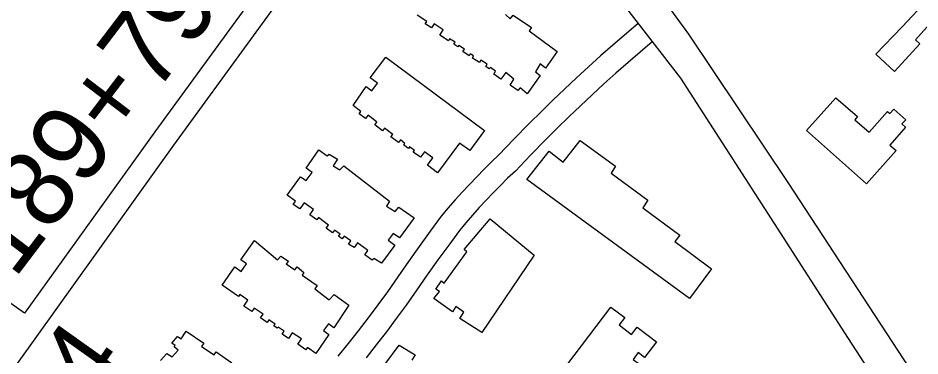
# Model space of a CAD drawing. Extents: x 3625074 to 3663148, y 511451 to 537151.
# Drawn here: x 3631899 to 3633073, y 533082 to 533522 of the extents above; entities that cross this region are included whole.
import ezdxf

# ---------------------------------------------------------------- set-up
doc = ezdxf.new("R2010")
doc.units = 0
for name, color, linetype in [('V-BLDG-OTLN', 7, 'Continuous'), ('V-ROAD-CNTR', 7, 'Continuous'), ('V-SURV-IDEN', 7, 'Continuous')]:
    doc.layers.add(name, color=color, linetype=linetype)

msp = doc.modelspace()

# ---------------------------------------------------------------- linework, layer by layer
at = {"layer": 'V-BLDG-OTLN'}
for points in [[(3633015.6, 533474.9), (3633049.9, 533510.2), (3633083.8, 533546.8), (3633100.6, 533530.6), (3633067, 533493.4), (3633072.7, 533488.3), (3633039.7, 533452)], [(3632335.6, 533407.8), (3632352.2, 533432.5), (3632359.7, 533427), (3632367, 533436.9), (3632357.8, 533443.8), (3632377.8, 533470.7), (3632506.4, 533375.3), (3632487.1, 533349.2), (3632473.9, 533359), (3632445.3, 533320.4), (3632432.1, 533330.2), (3632439.1, 533339.7), (3632428.3, 533347.7), (3632423, 533340.6), (3632413.7, 533347.3), (3632415.1, 533349.2), (3632408.9, 533354), (3632407.3, 533351.9), (3632401.4, 533356.5), (3632402.9, 533358.4), (3632396.9, 533363.1), (3632394.3, 533359.6), (3632384.7, 533367), (3632387.1, 533370.1), (3632376.3, 533378.5), (3632373.6, 533375.1), (3632363.7, 533382.8), (3632366.5, 533386.4), (3632355, 533395.4), (3632351.4, 533390.9), (3632343.1, 533397.3), (3632345.3, 533400.3)], [(3632991.7, 533393.7), (3632988.1, 533389.5), (3633006.8, 533373.2), (3633030.5, 533400.3), (3633033.7, 533397.5), (3633038.9, 533403.3), (3633054.4, 533389.4), (3633049.5, 533383.9), (3633054.3, 533379.6), (3633033.6, 533356.5), (3633041.8, 533349.2), (3633003.3, 533306), (3632925.5, 533375.5), (3632963.5, 533418.1)], [(3632631, 533362.6), (3632676.9, 533329.1), (3632671, 533319.7), (3632718.8, 533284.8), (3632712.5, 533274.8), (3632760.6, 533239.4), (3632753.8, 533230.9), (3632801.6, 533195.2), (3632773.2, 533156.9), (3632561.6, 533311.8), (3632590.7, 533348.7), (3632608.7, 533334.4)], [(3632267, 533314.9), (3632274.5, 533310.2), (3632282, 533320.9), (3632274.3, 533326.4), (3632290.7, 533350.3), (3632301.6, 533342.6), (3632304.2, 533344.8), (3632314.9, 533338.2), (3632309.6, 533329.6), (3632318.1, 533324.3), (3632323.5, 533329.4), (3632382.9, 533283.4), (3632378.9, 533276.9), (3632390.1, 533270.1), (3632394.7, 533275.6), (3632414.9, 533261.8), (3632395.9, 533235.6), (3632387.6, 533241.4), (3632381.1, 533232.9), (3632389.5, 533226.4), (3632372.2, 533202.7), (3632362.5, 533209), (3632360.4, 533206.5), (3632350.6, 533213.8), (3632354.4, 533219.1), (3632341.1, 533229.3), (3632336.6, 533223), (3632329.6, 533227.7), (3632332.5, 533232), (3632323.6, 533238.1), (3632321.2, 533234.6), (3632316.5, 533237.9), (3632318.4, 533240.6), (3632311, 533245.6), (3632308.8, 533242.3), (3632300.4, 533248.1), (3632303.5, 533252.4), (3632290.2, 533262.2), (3632288.1, 533259.2), (3632279.1, 533265.8), (3632284, 533272.5), (3632271.8, 533281.4), (3632265.9, 533273.3), (3632257.6, 533279.3), (3632260.5, 533283.3), (3632249.7, 533291.2)], [(3632440.3, 533157), (3632447.7, 533166), (3632442.9, 533169.1), (3632450.5, 533179.9), (3632454.1, 533176.9), (3632483.5, 533217.4), (3632479.9, 533220.7), (3632513.6, 533260.6), (3632571.2, 533213), (3632502.9, 533112.4), (3632474.3, 533130.9), (3632479.4, 533139.2), (3632469.2, 533146.4), (3632464.7, 533139.4)], [(3632207, 533232.4), (3632237.2, 533206.9), (3632241.3, 533212), (3632251.4, 533205.2), (3632248.5, 533201.9), (3632259.5, 533194.2), (3632262.7, 533197.8), (3632271.5, 533190.5), (3632269.3, 533187.2), (3632288.8, 533173.7), (3632285.7, 533169.4), (3632304.4, 533155.2), (3632310.7, 533162.2), (3632329.8, 533148.2), (3632310.2, 533118.8), (3632303.3, 533124), (3632297.1, 533115.2), (3632303.9, 533110), (3632287.1, 533085.4), (3632276.1, 533093), (3632273.9, 533089.9), (3632263.4, 533097.2), (3632268.1, 533104.1), (3632256.3, 533112.2), (3632251.3, 533104.9), (3632243.2, 533110.4), (3632245.8, 533114.1), (3632238, 533119.6), (3632236.8, 533118), (3632232.3, 533121.1), (3632233.8, 533123.2), (3632225.7, 533128.9), (3632223.4, 533125.7), (3632215.1, 533131.5), (3632218.4, 533136.2), (3632206.8, 533144.3), (3632203.6, 533139.7), (3632193.1, 533147), (3632198.5, 533154.6), (3632188.2, 533161.8), (3632186.4, 533159.2), (3632164.9, 533174.3), (3632181.4, 533197.9), (3632189.8, 533192), (3632196.7, 533201.7), (3632189.2, 533207)], [(3632594.4, 533044.8), (3632670.9, 533145.7), (3632688.8, 533132.1), (3632681.4, 533122.4), (3632697.8, 533109.9), (3632704.9, 533119.3), (3632730, 533100.3), (3632714.6, 533080.1), (3632706.4, 533086.4), (3632699.7, 533077.5), (3632708, 533071.2), (3632699.4, 533059.9), (3632695.1, 533063.2), (3632688.3, 533054.3), (3632695.9, 533048.5), (3632657.7, 532998.4), (3632628.4, 533020.8), (3632632.7, 533026.5), (3632622.6, 533034.3), (3632617.5, 533027.6)]]:
    msp.add_lwpolyline(points, close=True, dxfattribs=at)
for points in [[(3632533.5, 533526.2), (3632539.9, 533520.7), (3632543.7, 533525.3), (3632567.4, 533509.6), (3632564.4, 533505.3), (3632601.1, 533478.4), (3632585.6, 533456.5), (3632579, 533462.1), (3632572.6, 533451.7), (3632578.9, 533447.1), (3632562, 533423.2), (3632552.6, 533430.8), (3632549.8, 533427.3), (3632539.9, 533434.4), (3632544.7, 533442.1), (3632534.1, 533450.7), (3632527.7, 533442.4), (3632518.6, 533448.7), (3632520.8, 533452.5), (3632514.1, 533457.6), (3632512.5, 533455.7), (3632508.2, 533458.9), (3632509.7, 533461.7), (3632501.8, 533467), (3632499.7, 533463.7), (3632490.6, 533469.4), (3632492.1, 533472.7), (3632487.9, 533475.1), (3632486.4, 533472.7), (3632478.2, 533478), (3632480.4, 533481.4), (3632472.9, 533486.2), (3632471.8, 533484.4), (3632466.6, 533487.7), (3632468.2, 533490.2), (3632461, 533494.9), (3632459.4, 533492.3), (3632448.3, 533499.5), (3632452.8, 533506.4), (3632440.7, 533514.3), (3632437.2, 533508.9), (3632429.1, 533514.1), (3632431.2, 533517.3), (3632418.9, 533525.3)], [(3632085, 533075.9), (3632093.2, 533085.3), (3632099.8, 533080.9), (3632107.6, 533089.5), (3632102.4, 533093.7), (3632103.9, 533095.8), (3632099.6, 533098.5), (3632106.8, 533107.3), (3632111.5, 533104.3), (3632118.1, 533114.1), (3632141.2, 533098.7), (3632138.3, 533094.4), (3632154.7, 533083.5), (3632157.4, 533087.4), (3632177.6, 533072.9)], [(3632376.6, 533071), (3632395.5, 533096.1), (3632416.1, 533083.6), (3632411.9, 533076.6)]]:
    msp.add_lwpolyline(points, dxfattribs=at)
at = {"layer": 'V-ROAD-CNTR'}
for points in [[(3630794.8, 534889.3), (3631012.7, 534740.9), (3631533.9, 534398.3), (3632035.9, 534076), (3632223.9, 533952.9), (3632498.3, 533771.5), (3632544.6, 533741.7), (3632585.8, 533709.9), (3632636.4, 533664.9), (3632687.2, 533616.9), (3632771.6, 533500.7), (3632901.2, 533307.7), (3633097.2, 533008), (3633444.7, 532500.1), (3633673.9, 532162.2), (3633780.9, 531985.9)], [(3630772.8, 534841.6), (3630973.5, 534715.2), (3631249.4, 534533.4), (3631423.8, 534418.9), (3631714.9, 534229.7), (3632030.5, 534025.6), (3632185.5, 533923.4), (3632466.7, 533740.1), (3632562.9, 533672.1), (3632638.9, 533602), (3632761.3, 533443.4), (3632883.2, 533254.4), (3632974.7, 533112), (3633067.8, 532968.2), (3633219.4, 532738.8), (3633370, 532525.6), (3633514.4, 532324.7), (3633679.9, 532075.4), (3633970, 531601.1)], [(3632378.1, 533798.1), (3632284.6, 533658.3), (3632077.3, 533373.8), (3631907.9, 533137.5)], [(3632403.1, 533781.4), (3632309.2, 533641.1), (3632101.6, 533356.2), (3631872.8, 533037.1), (3631630, 532704.2)], [(3632706.3, 533514.6), (3632673.5, 533486.4), (3632657.5, 533472.4), (3632641.7, 533458.2), (3632626, 533443.8), (3632610.5, 533429.3), (3632595.1, 533414.7), (3632579.9, 533399.8), (3632564.7, 533384.8), (3632544.7, 533364.3), (3632525.2, 533343.9), (3632515.6, 533334.7), (3632505.9, 533325.1), (3632496.2, 533315.3), (3632486.8, 533305.3), (3632477.4, 533295.3), (3632468.3, 533285), (3632459.3, 533274.7), (3632450.2, 533263.9), (3632435.6, 533244.2), (3632421.4, 533224.6), (3632407.4, 533205), (3632393.6, 533185.2), (3632380.1, 533165.6), (3632367.6, 533148.7), (3632354.8, 533131.7), (3632341.9, 533114.9), (3632328.8, 533098.3), (3632315.5, 533081.7)], [(3632724.7, 533490.8), (3632693.2, 533463.7), (3632677.4, 533449.9), (3632661.8, 533436), (3632646.4, 533421.8), (3632631.1, 533407.5), (3632615.9, 533393.1), (3632600.9, 533378.4), (3632586.1, 533363.7), (3632566.3, 533343.4), (3632546.5, 533322.6), (3632536.5, 533313.2), (3632527.1, 533303.9), (3632517.8, 533294.4), (3632508.6, 533284.8), (3632499.6, 533275.1), (3632490.8, 533265.2), (3632482.1, 533255.2), (3632473.8, 533245.3), (3632459.8, 533226.4), (3632445.8, 533207.1), (3632431.9, 533187.7), (3632418.2, 533168.1), (3632404.5, 533148.2), (3632391.6, 533130.8), (3632378.7, 533113.6), (3632365.6, 533096.5), (3632352.3, 533079.6)], [(3631907.9, 533137.5), (3631712.8, 533275.2), (3631680.7, 533297.5)]]:
    msp.add_lwpolyline(points, dxfattribs=at)

# ---------------------------------------------------------------- texts
at = {"layer": 'V-SURV-IDEN'}
for s, rotation, p in [('189+79.3', 52.7602, (3631894.5, 533180.8)), ('192+47.4', 54.5957, (3631718.4, 532619.9))]:
    msp.add_text(s, height=100, rotation=rotation, dxfattribs=at).set_placement(p)

doc.saveas('drawing.dxf')
